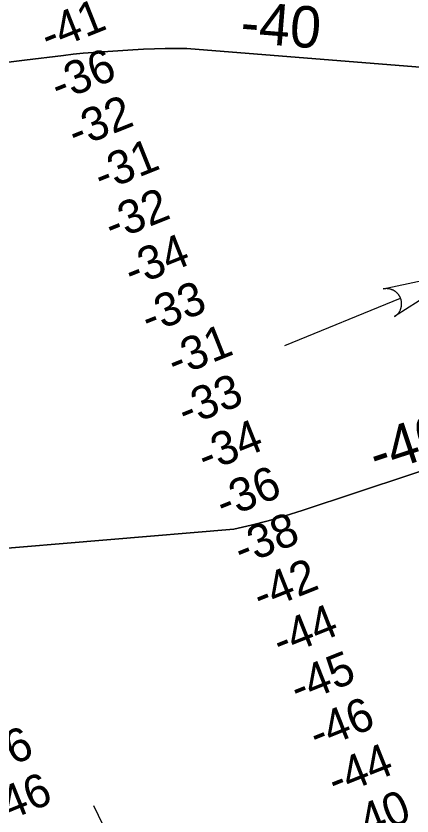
# Model space of a CAD drawing. Extents: x 3313442 to 3351311, y 721974 to 747360.
# Drawn here: x 3318081 to 3318875, y 734299 to 735903 of the extents above; entities that cross this region are included whole.
import ezdxf

# ---------------------------------------------------------------- set-up
doc = ezdxf.new("R2010")
doc.units = 0
for name, color, linetype in [('V-RIVR-RANG', 7, 'Continuous'), ('V-STRM-FLOW', 7, 'Continuous'), ('V-TOPO-DPTH', 7, 'Continuous'), ('V-TOPO-MINR', 7, 'Continuous'), ('V-TOPO-MINR-IDEN', 7, 'Continuous')]:
    doc.layers.add(name, color=color, linetype=linetype)

msp = doc.modelspace()

# ---------------------------------------------------------------- linework, layer by layer
at = {"layer": 'V-RIVR-RANG'}
msp.add_line((3318669.1, 733417.4), (3318237.7, 734319.6), dxfattribs=at)
at = {"layer": 'V-STRM-FLOW'}
msp.add_line((3318620.4, 735242.7), (3318852.2, 735337.5), dxfattribs=at)
msp.add_lwpolyline([(3318817.7, 735355.8), (3318983.2, 735391.2), (3318840.4, 735300.3), (3318842.8, 735302.1), (3318845.1, 735304), (3318845.9, 735304.9), (3318846.6, 735305.6), (3318847.4, 735306.6), (3318848.2, 735307.5), (3318848.8, 735308.4), (3318849.6, 735309.6), (3318850.4, 735310.9), (3318850.8, 735311.7), (3318851.4, 735312.7), (3318852, 735314), (3318852.4, 735315.1), (3318852.8, 735316.2), (3318853.1, 735317), (3318853.3, 735317.9), (3318853.6, 735318.9), (3318853.8, 735319.9), (3318854, 735320.9), (3318854.1, 735321.7), (3318854.3, 735322.9), (3318854.4, 735324.1), (3318854.4, 735325), (3318854.4, 735326.1), (3318854.4, 735327.1), (3318854.4, 735327.9), (3318854.3, 735328.6), (3318854.2, 735329.6), (3318854.1, 735330.6), (3318853.9, 735331.6), (3318853.7, 735332.5), (3318853.5, 735333.4), (3318853.2, 735334.4), (3318853, 735335.2), (3318852.6, 735336.3), (3318852.2, 735337.5), (3318852, 735337.9), (3318851.7, 735338.5), (3318851.4, 735339.2), (3318851.1, 735339.8), (3318850.8, 735340.4), (3318850.5, 735341), (3318850.1, 735341.7), (3318849.8, 735342.2), (3318849.3, 735342.8), (3318848.9, 735343.5), (3318848.6, 735343.9), (3318847.8, 735345), (3318847.4, 735345.5), (3318847, 735345.9), (3318846.5, 735346.5), (3318846, 735347), (3318845.5, 735347.6), (3318844.8, 735348.2), (3318844.2, 735348.8), (3318843.7, 735349.2), (3318843.3, 735349.6), (3318842.7, 735350.1), (3318842.1, 735350.5), (3318841.5, 735350.9), (3318840.8, 735351.4), (3318840.1, 735351.8), (3318839.3, 735352.4), (3318838.6, 735352.7), (3318837.9, 735353.1), (3318837.2, 735353.5), (3318836.6, 735353.7), (3318835.9, 735354), (3318835, 735354.4), (3318834.9, 735354.4), (3318834.3, 735354.7), (3318833.9, 735354.8), (3318833.3, 735355), (3318832.4, 735355.3), (3318831.8, 735355.5), (3318831.2, 735355.6), (3318830.4, 735355.8), (3318829.7, 735356), (3318829.1, 735356), (3318828.4, 735356.2), (3318827.5, 735356.3), (3318826.9, 735356.4), (3318826.5, 735356.4), (3318826, 735356.4), (3318825.5, 735356.5), (3318824.9, 735356.5), (3318824.2, 735356.5), (3318823.6, 735356.5), (3318822.9, 735356.5), (3318822.1, 735356.4), (3318821.6, 735356.4), (3318820.8, 735356.3), (3318819.9, 735356.2), (3318819.2, 735356.1), (3318818.7, 735356.1), (3318818.2, 735356), (3318817.9, 735355.9)], close=True, dxfattribs=at)
at = {"layer": 'V-TOPO-DPTH'}
for points in [[(3318039.5, 735807.1), (3318098.3, 735814.4), (3318176.5, 735824.2), (3318196.2, 735826.4), (3318216, 735828.5), (3318235.8, 735830.2), (3318255.6, 735831.6), (3318315.7, 735835.4), (3318337.3, 735836.6), (3318358.9, 735837.5), (3318380.5, 735838), (3318402.1, 735838.3), (3318423.7, 735838.2), (3318983.3, 735793.2)], [(3318983.3, 735793.2), (3318423.7, 735838.2), (3318402.1, 735838.3), (3318380.5, 735838), (3318358.9, 735837.5), (3318337.3, 735836.6), (3318315.7, 735835.4), (3318255.6, 735831.6), (3318235.8, 735830.2), (3318216, 735828.5), (3318196.2, 735826.4), (3318176.5, 735824.2), (3318098.3, 735814.4), (3318039.5, 735807.1)], [(3319090.8, 735055.8), (3318655.1, 734911.3), (3318621.2, 734900.7), (3318587, 734890.8), (3318552.6, 734882), (3318517.9, 734873.9), (3318008.5, 734831.4)], [(3318008.5, 734831.4), (3318517.9, 734873.9), (3318552.6, 734882), (3318587, 734890.8), (3318621.2, 734900.7), (3318655.1, 734911.3), (3319090.8, 735055.8)]]:
    msp.add_lwpolyline(points, dxfattribs=at)
at = {"layer": 'V-TOPO-MINR'}
for points in [[(3318983.3, 735793.2), (3318423.7, 735838.2), (3318402.1, 735838.3), (3318380.5, 735838), (3318358.9, 735837.5), (3318337.3, 735836.6), (3318315.7, 735835.4), (3318255.6, 735831.6), (3318235.8, 735830.2), (3318216, 735828.5), (3318196.2, 735826.4), (3318176.5, 735824.2), (3318098.3, 735814.4), (3318039.5, 735807.1)], [(3318008.5, 734831.4), (3318517.9, 734873.9), (3318552.6, 734882), (3318587, 734890.8), (3318621.2, 734900.7), (3318655.1, 734911.3), (3319090.8, 735055.8)]]:
    msp.add_lwpolyline(points, dxfattribs=at)

# ---------------------------------------------------------------- texts
at = {"layer": 'V-RIVR-RANG'}
for s, rotation, p in [('-41', 21.7083, (3318146.4, 735830.2)), ('-36', 21.7083, (3318166.7, 735730.6)), ('-32', 21.7083, (3318201, 735636.7)), ('-31', 21.7083, (3318253.2, 735549.8)), ('-32', 21.7083, (3318274.5, 735450.7)), ('-34', 21.7083, (3318314, 735358.7)), ('-33', 21.7083, (3318347.6, 735264.5)), ('-31', 21.7083, (3318400.3, 735177.8)), ('-33', 21.7083, (3318421.1, 735078.5)), ('-34', 21.7083, (3318461, 734986.7)), ('-36', 21.7083, (3318497.5, 734893.6)), ('-38', 21.7083, (3318533.8, 734800.5)), ('-42', 21.7083, (3318572, 734708)), ('-44', 21.7083, (3318611.5, 734616.1)), ('-45', 21.7083, (3318646.5, 734522.4)), ('-46', 21.7083, (3318684.8, 734430)), ('-46', 22.0392, (3318001.1, 734370.9)), ('-44', 21.7083, (3318721.8, 734337.1)), ('-46', 22.0392, (3318038.4, 734278.2)), ('-40', 21.7083, (3318757.5, 734243.7))]:
    msp.add_text(s, height=67, rotation=rotation, dxfattribs=at).set_placement(p)
at = {"layer": 'V-TOPO-MINR-IDEN'}
for rotation, p in [(355.411, (3318529.5, 735850.5)), (18.3427, (3318804.3, 734982.7))]:
    msp.add_text('-40', height=83, rotation=rotation, dxfattribs=at).set_placement(p)

doc.saveas('drawing.dxf')
